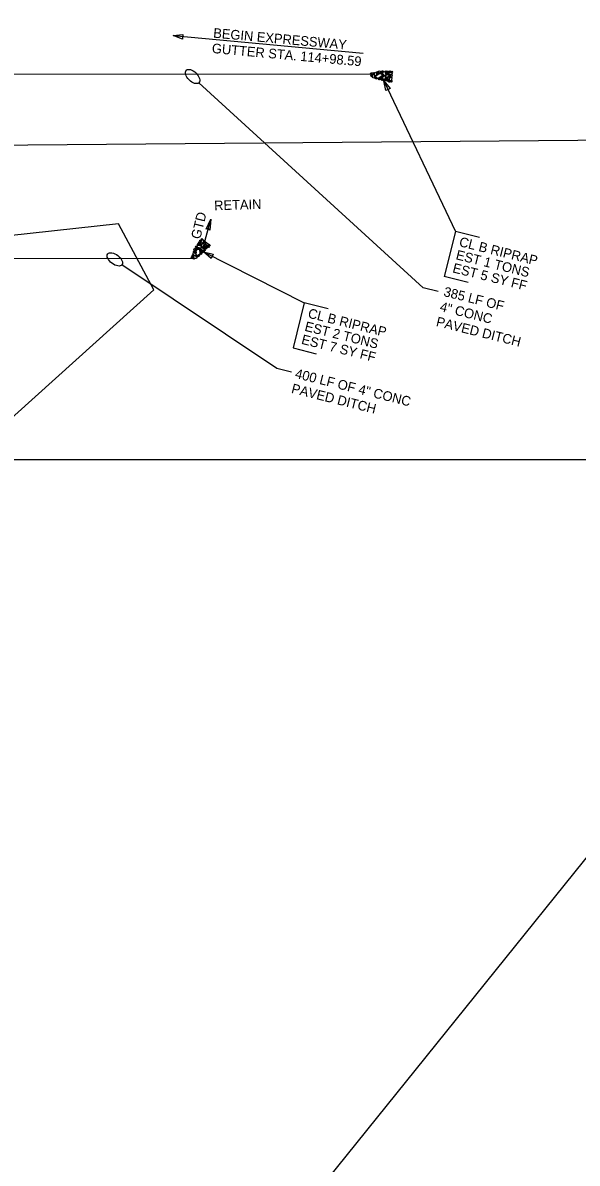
# Model space of a CAD drawing. Extents: x 2384780 to 2405432, y 547869 to 573706.
# Drawn here: x 2397910 to 2398198, y 558941 to 559532 of the extents above; entities that cross this region are included whole.
import ezdxf

# ---------------------------------------------------------------- set-up
doc = ezdxf.new("R2010")
doc.units = 0
for name, color, linetype in [('Old_Level_18', 7, 'Continuous'), ('Old_Level_5', 7, 'Continuous'), ('Old_Level_62', 7, 'Continuous'), ('Old_Level_63', 7, 'Continuous'), ('Prop Erosion Rip Rap Class B Label', 7, 'Continuous'), ('Prop Plan Preparation Grade to Drain Label', 7, 'Continuous')]:
    doc.layers.add(name, color=color, linetype=linetype)

msp = doc.modelspace()

# ---------------------------------------------------------------- linework, layer by layer
at = {"layer": 'Old_Level_18'}
for p, q in [((2397882.88, 559505.55), (2398091.24, 559505.8)), ((2397783.13, 559409.94), (2397998.34, 559410.19))]:
    msp.add_line(p, q, dxfattribs=at)
for points in [[(2398125.81, 559392.95), (2398118.11, 559394.87), (2398001.76, 559501.16)], [(2398049.83, 559350.97), (2398042.13, 559352.89), (2397961.85, 559406.73)]]:
    msp.add_lwpolyline(points, dxfattribs=at)
for centre, major_axis in [((2397998.5, 559504.42), (3.26, -3.27)), ((2397958.18, 559409.53), (3.67, -2.81))]:
    msp.add_ellipse(centre, major_axis=major_axis, ratio=0.548538, dxfattribs=at)
at = {"layer": 'Old_Level_5'}
for p, q in [((2397988.4, 559525.6), (2398086.96, 559516.45)), ((2398097.73, 559502.14), (2398134.86, 559424.07)), ((2398134.86, 559424.07), (2398129.03, 559400.71)), ((2398147.31, 559420.97), (2398134.86, 559424.07)), ((2398004.21, 559413.43), (2398056.43, 559387)), ((2398141.49, 559397.61), (2398129.03, 559400.71)), ((2398056.43, 559387), (2398050.61, 559363.63)), ((2398068.88, 559383.89), (2398056.43, 559387)), ((2398050.61, 559363.63), (2398062.67, 559360.63))]:
    msp.add_line(p, q, dxfattribs=at)
for points in [[(2397993.21, 559523.75), (2397988.4, 559525.6), (2397993.51, 559526.24)], [(2398098.68, 559497.08), (2398097.73, 559502.14), (2398100.95, 559498.12)], [(2398008.09, 559410.04), (2398004.21, 559413.43), (2398009.23, 559412.26)]]:
    msp.add_lwpolyline(points, close=True, dxfattribs=at)
at = {"layer": 'Old_Level_62'}
msp.add_lwpolyline([(2397220.17, 559463.12), (2398218.71, 559471.56), (2398237.6, 559142.52), (2397764.97, 558556.02), (2397466.68, 558691.91), (2397374.16, 558981.45), (2397777.58, 559376.08)], dxfattribs=at)
msp.add_lwpolyline([(2397403.1, 558875.13), (2397978.41, 559393.67), (2397960.06, 559428.01), (2397892.02, 559420.52), (2397386.42, 558946.65)], close=True, dxfattribs=at)
at = {"layer": 'Old_Level_63'}
msp.add_lwpolyline([(2396166.58, 559305.72), (2404966.58, 559305.72), (2404966.58, 573705.72), (2396166.58, 573705.72)], close=True, dxfattribs=at)
at = {"layer": 'Prop Erosion Rip Rap Class B Label'}
for points in [[(2398091.26, 559506.31), (2398091.33, 559506.08), (2398091.54, 559505.54), (2398091.23, 559505.41), (2398091.04, 559505.41), (2398090.83, 559505.98), (2398090.96, 559506.31), (2398091.26, 559506.31)], [(2398091.34, 559505.29), (2398091.41, 559505.07), (2398091.61, 559504.57), (2398091.31, 559504.39), (2398091.13, 559504.4), (2398090.88, 559505.02), (2398091.05, 559505.31), (2398091.34, 559505.29)], [(2398092.85, 559505.89), (2398092.54, 559505.72), (2398091.94, 559505.52), (2398091.53, 559505.89), (2398091.55, 559506.29), (2398092.46, 559506.44), (2398092.74, 559506.24), (2398092.85, 559505.89)], [(2398092, 559503.62), (2398091.84, 559504.03), (2398091.58, 559505.02), (2398092.09, 559505.53), (2398092.62, 559505.46), (2398092.86, 559504.25), (2398092.53, 559503.7), (2398092.13, 559503.61)], [(2398092.96, 559504.81), (2398092.86, 559505.3), (2398092.9, 559506.32), (2398093.6, 559506.63), (2398094, 559506.42), (2398093.87, 559505.19), (2398093.43, 559504.8), (2398092.96, 559504.81)], [(2398092.92, 559503.91), (2398092.93, 559504.13), (2398092.94, 559504.58), (2398093.25, 559504.69), (2398093.44, 559504.68), (2398093.41, 559504.08), (2398093.18, 559503.79), (2398092.92, 559503.91)], [(2398093.92, 559503.7), (2398093.74, 559503.48), (2398093.24, 559503.39), (2398093.03, 559503.63), (2398093.04, 559503.81), (2398093.64, 559504), (2398093.86, 559503.89), (2398093.92, 559503.7)], [(2398096.79, 559505.03), (2398096.27, 559504.35), (2398094.82, 559503.39), (2398093.75, 559503.96), (2398093.55, 559504.76), (2398095.32, 559506), (2398096.29, 559505.84), (2398096.92, 559505.13)], [(2398094.55, 559503.34), (2398094.32, 559503.16), (2398093.82, 559503.06), (2398093.61, 559503.26), (2398093.62, 559503.49), (2398094.26, 559503.65), (2398094.45, 559503.54), (2398094.55, 559503.34)], [(2398094.77, 559505.62), (2398094.58, 559505.41), (2398094.09, 559505.33), (2398093.87, 559505.54), (2398093.91, 559505.72), (2398094.49, 559505.9), (2398094.67, 559505.81), (2398094.77, 559505.62)], [(2398094.95, 559506.72), (2398094.77, 559506.5), (2398094.27, 559506.42), (2398094.05, 559506.64), (2398094.1, 559506.83), (2398094.67, 559506.99), (2398094.85, 559506.92), (2398094.95, 559506.72)], [(2398095.06, 559506.14), (2398094.82, 559505.93), (2398094.34, 559505.89), (2398094.11, 559506.08), (2398094.13, 559506.3), (2398094.78, 559506.46), (2398094.96, 559506.34), (2398095.06, 559506.14)], [(2398095.08, 559506.16), (2398094.98, 559506.57), (2398095.01, 559507.17), (2398095.53, 559507.38), (2398095.84, 559507.21), (2398095.71, 559506.35), (2398095.37, 559506.15), (2398095.08, 559506.16)], [(2398095.14, 559502.72), (2398095.07, 559503.02), (2398095.05, 559503.51), (2398095.4, 559503.6), (2398095.65, 559503.52), (2398095.55, 559502.89), (2398095.33, 559502.68), (2398095.14, 559502.72)], [(2398096.01, 559502.79), (2398095.8, 559503.09), (2398095.63, 559503.78), (2398095.95, 559504.09), (2398096.25, 559504.07), (2398096.53, 559503.24), (2398096.31, 559502.87), (2398096.01, 559502.79)], [(2398096.85, 559506.93), (2398096.65, 559506.72), (2398096.15, 559506.64), (2398095.94, 559506.85), (2398095.99, 559507.03), (2398096.55, 559507.21), (2398096.73, 559507.13), (2398096.85, 559506.93)], [(2398097.1, 559506.15), (2398096.9, 559505.96), (2398096.42, 559505.9), (2398096.19, 559506.11), (2398096.21, 559506.33), (2398096.82, 559506.47), (2398097, 559506.34), (2398097.1, 559506.15)], [(2398097.2, 559504.23), (2398097.03, 559504.01), (2398096.52, 559503.96), (2398096.31, 559504.15), (2398096.32, 559504.37), (2398096.92, 559504.55), (2398097.14, 559504.42), (2398097.2, 559504.23)], [(2398097.27, 559502.71), (2398097.08, 559502.49), (2398096.59, 559502.4), (2398096.38, 559502.64), (2398096.39, 559502.83), (2398096.99, 559503.03), (2398097.21, 559502.9), (2398097.27, 559502.71)], [(2398096.93, 559503.88), (2398097.03, 559503.66), (2398097.21, 559503.16), (2398096.87, 559502.98), (2398096.71, 559502.99), (2398096.51, 559503.61), (2398096.62, 559503.79), (2398096.93, 559503.88)], [(2398096.91, 559504.75), (2398096.8, 559505.05), (2398096.93, 559505.46), (2398097.28, 559505.64), (2398097.46, 559505.51), (2398097.43, 559504.91), (2398097.1, 559504.73), (2398096.91, 559504.75)], [(2398097.15, 559507.42), (2398097.33, 559507.23), (2398097.43, 559506.81), (2398097.22, 559506.52), (2398096.9, 559506.53), (2398096.85, 559507.13), (2398096.97, 559507.42), (2398097.15, 559507.42)], [(2398097.3, 559502.87), (2398097.22, 559503.4), (2398097.36, 559504.4), (2398097.98, 559504.68), (2398098.5, 559504.48), (2398098.35, 559503.29), (2398097.82, 559502.79), (2398097.3, 559502.87)], [(2398098.19, 559506.96), (2398098.43, 559506.48), (2398098.84, 559505.36), (2398098.1, 559504.76), (2398097.61, 559504.78), (2398097.25, 559506.22), (2398097.57, 559506.91), (2398098.18, 559507.08)], [(2398098.28, 559502.46), (2398098.09, 559502.24), (2398097.6, 559502.15), (2398097.39, 559502.39), (2398097.4, 559502.57), (2398098, 559502.77), (2398098.22, 559502.65), (2398098.28, 559502.46)], [(2398098.64, 559503.32), (2398098.7, 559503.11), (2398098.78, 559502.61), (2398098.55, 559502.4), (2398098.4, 559502.4), (2398098.2, 559502.9), (2398098.33, 559503.19), (2398098.52, 559503.29)], [(2398099.26, 559507.04), (2398099.07, 559506.81), (2398098.58, 559506.73), (2398098.35, 559506.95), (2398098.4, 559507.13), (2398098.96, 559507.31), (2398099.15, 559507.24), (2398099.26, 559507.04)], [(2398099.44, 559503.8), (2398099.21, 559503.57), (2398098.72, 559503.49), (2398098.51, 559503.73), (2398098.55, 559503.92), (2398099.12, 559504.08), (2398099.34, 559503.99), (2398099.44, 559503.8)], [(2398098.56, 559504.97), (2398098.97, 559505.13), (2398100.01, 559505.39), (2398100.46, 559504.89), (2398100.44, 559504.36), (2398099.24, 559504.15), (2398098.64, 559504.32), (2398098.59, 559504.85)], [(2398099.65, 559502.37), (2398099.38, 559502.19), (2398098.88, 559502.07), (2398098.71, 559502.3), (2398098.72, 559502.48), (2398099.33, 559502.69), (2398099.55, 559502.56), (2398099.65, 559502.37)], [(2398098.88, 559505.94), (2398098.77, 559506.24), (2398098.9, 559506.65), (2398099.25, 559506.83), (2398099.43, 559506.7), (2398099.4, 559506.1), (2398099.06, 559505.93), (2398098.88, 559505.94)], [(2398099.72, 559503.08), (2398099.53, 559503.02), (2398099.03, 559502.83), (2398098.81, 559503.15), (2398098.82, 559503.34), (2398099.48, 559503.53), (2398099.62, 559503.31), (2398099.72, 559503.08)], [(2398099.77, 559505.67), (2398099.6, 559505.49), (2398099.05, 559505.35), (2398098.84, 559505.59), (2398098.89, 559505.77), (2398099.49, 559505.97), (2398099.67, 559505.9), (2398099.77, 559505.67)], [(2398099.89, 559507.31), (2398100.1, 559507.04), (2398100.16, 559506.6), (2398099.97, 559506.33), (2398099.67, 559506.34), (2398099.62, 559506.94), (2398099.7, 559507.24), (2398099.89, 559507.31)], [(2398099.79, 559501.8), (2398099.71, 559502.1), (2398099.69, 559502.59), (2398100.04, 559502.68), (2398100.29, 559502.6), (2398100.19, 559501.97), (2398099.96, 559501.76), (2398099.79, 559501.8)], [(2398100.33, 559504.22), (2398100.5, 559503.87), (2398100.59, 559503.15), (2398100.27, 559502.87), (2398099.97, 559502.89), (2398099.79, 559503.71), (2398099.91, 559504.08), (2398100.33, 559504.22)], [(2398100.14, 559506.13), (2398100.56, 559506.42), (2398101.55, 559506.68), (2398102.06, 559506.17), (2398101.91, 559505.66), (2398100.71, 559505.4), (2398100.27, 559505.61), (2398100.07, 559506.14)], [(2398101.21, 559505.08), (2398101.01, 559504.86), (2398100.52, 559504.76), (2398100.31, 559505), (2398100.32, 559505.18), (2398100.93, 559505.38), (2398101.15, 559505.27), (2398101.21, 559505.08)], [(2398100.58, 559506.48), (2398100.48, 559506.79), (2398100.61, 559507.19), (2398100.96, 559507.36), (2398101.14, 559507.24), (2398101.11, 559506.64), (2398100.76, 559506.47), (2398100.58, 559506.48)], [(2398100.7, 559502.25), (2398100.64, 559502.77), (2398100.65, 559503.75), (2398101.38, 559504.06), (2398101.85, 559503.82), (2398101.72, 559502.63), (2398101.22, 559502.23), (2398100.7, 559502.25)], [(2398101.18, 559504.19), (2398101.13, 559504.56), (2398101.16, 559505.19), (2398101.7, 559505.37), (2398101.98, 559505.28), (2398101.83, 559504.35), (2398101.52, 559504.13), (2398101.18, 559504.19)], [(2398101.39, 559501.55), (2398101.32, 559501.85), (2398101.3, 559502.34), (2398101.65, 559502.43), (2398101.91, 559502.35), (2398101.8, 559501.72), (2398101.58, 559501.51), (2398101.39, 559501.55)], [(2398102.34, 559506.86), (2398102.15, 559506.63), (2398101.66, 559506.55), (2398101.43, 559506.78), (2398101.48, 559506.96), (2398102.05, 559507.14), (2398102.23, 559507.05), (2398102.34, 559506.86)], [(2398100.38, 559501.45), (2398100.31, 559501.75), (2398100.3, 559502.24), (2398100.64, 559502.33), (2398100.9, 559502.25), (2398100.79, 559501.62), (2398100.57, 559501.41), (2398100.38, 559501.45)], [(2398002.9, 559418.13), (2398002.9, 559418.64), (2398003.23, 559419.61), (2398003.93, 559419.76), (2398004.28, 559419.35), (2398003.83, 559418.2), (2398003.41, 559417.95), (2398002.86, 559418.07)], [(2398003.51, 559420.37), (2398003.6, 559420.09), (2398003.39, 559419.63), (2398003.08, 559419.57), (2398002.95, 559419.71), (2398003.12, 559420.28), (2398003.29, 559420.38), (2398003.51, 559420.37)], [(2397999.55, 559414.14), (2397999.63, 559413.85), (2397999.43, 559413.4), (2397999.11, 559413.34), (2397998.99, 559413.48), (2397999.17, 559414.05), (2397999.33, 559414.16), (2397999.55, 559414.14)], [(2398000.08, 559413.93), (2397999.69, 559414.08), (2397999.2, 559414.43), (2397999.32, 559414.98), (2397999.63, 559415.14), (2398000.28, 559414.56), (2398000.26, 559414.16), (2398000.08, 559413.93)], [(2398000.09, 559413.9), (2398000.13, 559413.58), (2397999.91, 559413.16), (2397999.62, 559413.08), (2397999.44, 559413.21), (2397999.67, 559413.84), (2397999.87, 559413.92), (2398000.09, 559413.9)], [(2398000.42, 559415.83), (2398000.49, 559415.54), (2398000.28, 559415.09), (2397999.99, 559415.03), (2397999.86, 559415.17), (2398000.02, 559415.74), (2398000.2, 559415.84), (2398000.42, 559415.83)], [(2398000.18, 559416.36), (2398000.44, 559416.39), (2398000.85, 559416.24), (2398000.97, 559415.91), (2398000.79, 559415.65), (2398000.25, 559415.94), (2398000.08, 559416.2), (2398000.18, 559416.36)], [(2398001.97, 559414.73), (2398002.25, 559413.92), (2398002.25, 559412.18), (2398001.19, 559411.61), (2398000.41, 559411.88), (2398000.36, 559414.04), (2398001.02, 559414.76), (2398001.96, 559414.9)], [(2398001.21, 559415.61), (2398001.26, 559415.34), (2398001.04, 559414.9), (2398000.75, 559414.83), (2398000.57, 559414.96), (2398000.79, 559415.55), (2398000.99, 559415.63), (2398001.21, 559415.61)], [(2398001.14, 559416.96), (2398001.67, 559416.9), (2398002.83, 559416.62), (2398002.92, 559415.67), (2398002.64, 559415.28), (2398001.24, 559415.77), (2398000.84, 559416.42), (2398001.03, 559417.03)], [(2398001.66, 559417.9), (2398001.74, 559417.62), (2398001.54, 559417.16), (2398001.24, 559417.09), (2398001.11, 559417.23), (2398001.27, 559417.8), (2398001.44, 559417.91), (2398001.66, 559417.9)], [(2398002.28, 559414.67), (2398001.96, 559414.76), (2398001.69, 559415.08), (2398001.74, 559415.47), (2398001.94, 559415.56), (2398002.43, 559415.2), (2398002.39, 559414.82), (2398002.28, 559414.67)], [(2398001.78, 559418.58), (2398002.13, 559418.6), (2398002.53, 559418.4), (2398002.64, 559418.1), (2398002.47, 559417.85), (2398001.94, 559418.14), (2398001.74, 559418.37), (2398001.78, 559418.58)], [(2398002.37, 559416.97), (2398002.05, 559417.05), (2398001.79, 559417.38), (2398001.83, 559417.77), (2398002.03, 559417.85), (2398002.52, 559417.5), (2398002.48, 559417.12), (2398002.37, 559416.97)], [(2398002.87, 559414.63), (2398002.95, 559414.37), (2398002.72, 559413.91), (2398002.44, 559413.84), (2398002.26, 559413.98), (2398002.45, 559414.57), (2398002.68, 559414.68), (2398002.87, 559414.63)], [(2398002.85, 559418.69), (2398002.55, 559418.78), (2398002.28, 559419.11), (2398002.33, 559419.49), (2398002.54, 559419.57), (2398003.02, 559419.22), (2398002.97, 559418.84), (2398002.85, 559418.69)], [(2398003.41, 559412.84), (2398003.05, 559412.84), (2398002.38, 559413.07), (2398002.29, 559413.52), (2398002.47, 559413.76), (2398003.32, 559413.52), (2398003.51, 559413.14), (2398003.41, 559412.84)], [(2398003.09, 559417.57), (2398003.14, 559417.33), (2398002.96, 559416.79), (2398002.64, 559416.75), (2398002.51, 559416.89), (2398002.68, 559417.5), (2398002.84, 559417.62), (2398003.09, 559417.57)], [(2398004.06, 559413.97), (2398003.57, 559414.19), (2398002.81, 559414.86), (2398002.92, 559415.53), (2398003.37, 559415.85), (2398004.28, 559415.07), (2398004.42, 559414.35), (2398004.06, 559413.97)], [(2398003.01, 559414.21), (2398003.25, 559414.17), (2398003.76, 559414.05), (2398003.73, 559413.67), (2398003.63, 559413.54), (2398003.01, 559413.71), (2398002.92, 559413.91), (2398003.01, 559414.21)], [(2398003.01, 559416.18), (2398003.1, 559416.61), (2398003.45, 559417.61), (2398004.12, 559417.71), (2398004.55, 559417.41), (2398004.06, 559416.29), (2398003.58, 559415.88), (2398003.12, 559416.14)], [(2398004.17, 559413.85), (2398004.25, 559413.57), (2398004.05, 559413.11), (2398003.74, 559413.06), (2398003.59, 559413.18), (2398003.75, 559413.79), (2398003.98, 559413.9), (2398004.17, 559413.85)], [(2398004.38, 559418.44), (2398004.44, 559418.16), (2398004.26, 559417.69), (2398003.94, 559417.64), (2398003.8, 559417.76), (2398003.97, 559418.38), (2398004.18, 559418.5), (2398004.38, 559418.44)], [(2398004.47, 559416.26), (2398004.53, 559415.95), (2398004.32, 559415.49), (2398004.01, 559415.45), (2398003.87, 559415.58), (2398004.05, 559416.15), (2398004.25, 559416.28), (2398004.47, 559416.26)], [(2398005.1, 559417.93), (2398004.77, 559418.09), (2398004.25, 559418.46), (2398004.4, 559419.01), (2398004.63, 559419.19), (2398005.33, 559418.56), (2398005.33, 559418.17), (2398005.1, 559417.93)], [(2398004.42, 559415.33), (2398004.63, 559415.26), (2398005.09, 559415.05), (2398005.14, 559414.75), (2398005.06, 559414.62), (2398004.53, 559414.73), (2398004.35, 559415), (2398004.38, 559415.21)], [(2398004.94, 559414.55), (2398005.02, 559414.28), (2398004.82, 559413.81), (2398004.51, 559413.77), (2398004.36, 559413.88), (2398004.52, 559414.49), (2398004.75, 559414.6), (2398004.94, 559414.55)], [(2398004.61, 559417.24), (2398004.99, 559417.18), (2398005.64, 559416.86), (2398005.7, 559416.44), (2398005.52, 559416.2), (2398004.73, 559416.5), (2398004.49, 559416.81), (2398004.61, 559417.24)], [(2398005.22, 559416.1), (2398005.17, 559415.9), (2398005.04, 559415.39), (2398004.66, 559415.38), (2398004.51, 559415.49), (2398004.71, 559416.14), (2398004.97, 559416.14), (2398005.22, 559416.1)], [(2398005.77, 559415.65), (2398005.77, 559415.32), (2398005.6, 559414.84), (2398005.31, 559414.82), (2398005.17, 559414.93), (2398005.33, 559415.56), (2398005.56, 559415.67), (2398005.77, 559415.65)], [(2398006.45, 559416.45), (2398005.99, 559416.69), (2398005.18, 559417.24), (2398005.31, 559418.02), (2398005.78, 559418.28), (2398006.7, 559417.52), (2398006.75, 559416.88), (2398006.45, 559416.45)], [(2398006.33, 559415.45), (2398006.03, 559415.55), (2398005.61, 559415.8), (2398005.72, 559416.14), (2398005.93, 559416.31), (2398006.4, 559415.88), (2398006.45, 559415.57), (2398006.33, 559415.45)], [(2398006.95, 559415.75), (2398006.65, 559415.86), (2398006.23, 559416.11), (2398006.35, 559416.45), (2398006.56, 559416.62), (2398007.03, 559416.19), (2398007.08, 559415.88), (2398006.95, 559415.75)], [(2398007.42, 559416.64), (2398007.13, 559416.75), (2398006.71, 559417.01), (2398006.82, 559417.35), (2398007.03, 559417.52), (2398007.5, 559417.08), (2398007.55, 559416.78), (2398007.42, 559416.64)], [(2397997.86, 559410.82), (2397998.09, 559410.76), (2397998.65, 559410.63), (2397998.59, 559410.3), (2397998.48, 559410.14), (2397997.89, 559410.28), (2397997.68, 559410.58), (2397997.86, 559410.82)], [(2397999.08, 559411.92), (2397999.05, 559411.57), (2397998.88, 559410.96), (2397998.36, 559410.82), (2397998.03, 559411.05), (2397998.4, 559411.9), (2397998.73, 559412.03), (2397999.08, 559411.92)], [(2397998.75, 559410.33), (2397998.97, 559410.26), (2397999.5, 559410.16), (2397999.49, 559409.81), (2397999.37, 559409.66), (2397998.72, 559409.79), (2397998.57, 559410.09), (2397998.75, 559410.33)], [(2398000.04, 559411.41), (2397999.58, 559411.61), (2397998.75, 559412.2), (2397998.87, 559412.95), (2397999.27, 559413.17), (2398000.23, 559412.38), (2398000.31, 559411.81), (2398000.04, 559411.41)], [(2398000.51, 559409.96), (2398000.08, 559410.05), (2397999.1, 559410.38), (2397998.96, 559411.08), (2397999.32, 559411.49), (2398000.45, 559411.02), (2398000.74, 559410.45), (2398000.58, 559410.06)], [(2398000.37, 559413.38), (2398000.44, 559413.1), (2398000.24, 559412.64), (2397999.93, 559412.57), (2397999.81, 559412.72), (2397999.98, 559413.29), (2398000.15, 559413.4), (2398000.37, 559413.38)], [(2398000.77, 559410.89), (2398000.59, 559411.01), (2398000.22, 559411.28), (2398000.3, 559411.59), (2398000.41, 559411.74), (2398000.9, 559411.39), (2398001.01, 559411.04), (2398000.77, 559410.89)], [(2398001.5, 559411.61), (2398001.58, 559411.33), (2398001.38, 559410.87), (2398001.07, 559410.82), (2398000.92, 559410.94), (2398001.09, 559411.54), (2398001.31, 559411.66), (2398001.5, 559411.61)], [(2398002.15, 559411.93), (2398002.17, 559411.63), (2398001.97, 559411.17), (2398001.69, 559411.1), (2398001.51, 559411.24), (2398001.73, 559411.86), (2398001.93, 559411.96), (2398002.15, 559411.93)], [(2398002.99, 559412.08), (2398002.7, 559412.19), (2398002.28, 559412.44), (2398002.39, 559412.78), (2398002.6, 559412.95), (2398003.07, 559412.52), (2398003.12, 559412.21), (2398002.99, 559412.08)]]:
    msp.add_lwpolyline(points, dxfattribs=at)
at = {"layer": 'Prop Plan Preparation Grade to Drain Label'}
msp.add_line((2398004.92, 559418.84), (2398007.96, 559430.45), dxfattribs=at)
msp.add_lwpolyline([(2398005.6, 559425.17), (2398007.96, 559430.45), (2398007.44, 559424.68), (2398006.7, 559425.61)], close=True, dxfattribs=at)

# ---------------------------------------------------------------- texts
at = {"layer": 'Old_Level_18'}
for s, p in [('385 LF OF', (2398128.37, 559390.57)), ('4" CONC', (2398126.43, 559382.81)), ('PAVED DITCH', (2398124.5, 559375.05)), ('400 LF OF 4" CONC', (2398051.33, 559348.1)), ('PAVED DITCH', (2398049.39, 559340.34))]:
    msp.add_text(s, height=5, rotation=346, dxfattribs=at).set_placement(p)
at = {"layer": 'Old_Level_5'}
for s, rotation, p in [('BEGIN EXPRESSWAY', 354.87195, (2398009.06, 559524.6)), ('GUTTER STA. 114+98.59', 354.87195, (2398008.35, 559516.64)), ('RETAIN', 1.74275, (2398009.77, 559435)), ('CL B RIPRAP', 346.00009, (2398136.42, 559416.45)), ('EST 1 TONS', 346.00009, (2398134.73, 559409.66)), ('EST 5 SY FF', 346.00009, (2398133.03, 559402.87)), ('CL B RIPRAP', 346.00009, (2398058, 559379.38)), ('EST 2 TONS', 346.00009, (2398056.3, 559372.58)), ('EST 7 SY FF', 346.00009, (2398054.61, 559365.79))]:
    msp.add_text(s, height=5, rotation=rotation, dxfattribs=at).set_placement(p)
at = {"layer": 'Prop Plan Preparation Grade to Drain Label'}
msp.add_text('GTD', height=5, rotation=76.18727, dxfattribs=at).set_placement((2398002.44, 559419.71))

doc.saveas('drawing.dxf')
